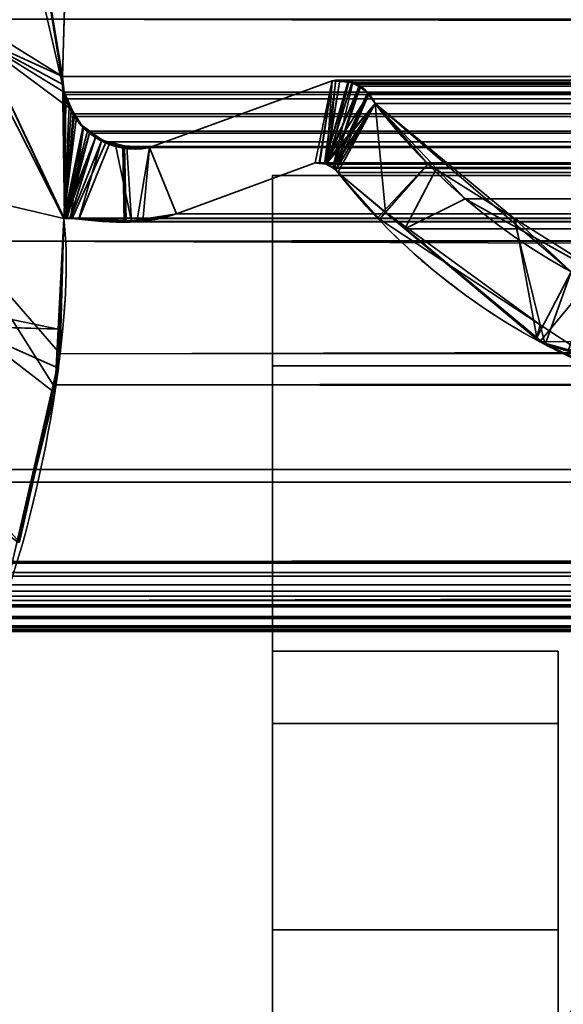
# Model space of a CAD drawing. Header units: millimetres. Extents: x -493 to 6693, y -115 to 145.
# Tile 383 of 656: x 1138.35 to 1144.06, y -8.71 to 1.64. Entities that reach past the tile are written whole.
import ezdxf

# ---------------------------------------------------------------- set-up
doc = ezdxf.new("R2010")
doc.units = ezdxf.units.MM
doc.layers.add('151', color=7, linetype='Continuous', true_color=0xffffff)

# ---------------------------------------------------------------- blocks, each defined once
blk = doc.blocks.new('UG_SURFACE_002')
at = {"layer": '151', "color": 252, "linetype": 'Continuous', "lineweight": 35}
for points in [[(2042.5, -15, 2200.25), (2042.5, 135, 2200.25), (957.5, 135, 2200.25), (957.5, -15, 2200.25)], [(1107.5, -15, 2050.25), (1107.5, 135, 2050.25), (1892.5, 135, 2050.25), (1892.5, -15, 2050.25)]]:
    blk.add_3dface(points, dxfattribs=at)
blk = doc.blocks.new('UG_SURFACE_096')
at = {"layer": '151', "color": 252, "linetype": 'Continuous', "lineweight": 35}
for points in [[(1141, -5.761, 1195.827), (1144, -5.761, 1195.827), (1144, -5, 1192), (1141, -5, 1192)], [(1144, -5, 1192), (1144, -5, 977), (1141, -5, 977), (1141, -5, 1090)], [(1141, -5, 1090), (1141, -5, 1192), (1144, -5, 1192)], [(1141, -5, 977), (1144, -5, 977), (1144, -5.761, 973.173), (1141, -5.761, 973.173)], [(1141, -14, 1035), (1141, -5, 977), (1141, -12.027, 1012.523)], [(1141, -5, 977), (1141, -14.966, 1007.432), (1141, -13.284, 1008.654)], [(1141, -14.966, 1007.432), (1141, -5, 977), (1141, -11.536, 981.5), (1141, -12.649, 982.736)], [(1141, -13.284, 1008.654), (1141, -12.245, 1010.455), (1141, -5, 977)], [(1141, -5, 977), (1141, -11.022, 979.918), (1141, -11.536, 981.5)], [(1141, -5, 977), (1141, -5.761, 973.173), (1141, -12.027, 976.823), (1141, -11.196, 978.264)], [(1141, -12.245, 1010.455), (1141, -12.027, 1012.523), (1141, -5, 977)], [(1141, -11.196, 978.264), (1141, -11.022, 979.918), (1141, -5, 977)], [(1141, -21.25, 1090), (1141, -5, 1090), (1141, -14, 1065), (1141, -21, 1065)], [(1141, -5.761, 1195.827), (1141, -5, 1192), (1141, -11.022, 1189.918), (1141, -11.536, 1191.5)], [(1141, -5, 1192), (1141, -11.196, 1188.264), (1141, -11.022, 1189.918)], [(1141, -12.027, 1186.823), (1141, -11.196, 1188.264), (1141, -5, 1192), (1141, -9, 1140.5)], [(1141, -5, 1090), (1141, -21.25, 1090), (1141, -20.1, 1115), (1141, -14.604, 1116.405)], [(1141, -5, 1192), (1141, -5, 1090), (1141, -9, 1116.5), (1141, -9, 1140.5)], [(1141, -14.604, 1116.405), (1141, -9, 1116.5), (1141, -5, 1090)], [(1141, -14, 1035), (1141, -14, 1065), (1141, -5, 1090), (1141, -5, 977)], [(1144, -5, 1192), (1144, -12.622, 1188.727), (1144, -13.142, 1187.827), (1144, -9.5, 1153)], [(1144, -7.929, 969.929), (1144, -5.761, 973.173), (1144, -5, 977)], [(1144, -9.5, 1153), (1144, -9.5, 1005), (1144, -5, 977), (1144, -5, 1192)], [(1144, -5, 977), (1144, -9.793, 1004.293), (1144, -10.117, 1004.076)], [(1144, -9.5, 1005), (1144, -9.576, 1004.617), (1144, -5, 977)], [(1144, -9.576, 1004.617), (1144, -9.793, 1004.293), (1144, -5, 977)], [(1144, -12.835, 1190.75), (1144, -12.514, 1189.761), (1144, -5, 1192), (1144, -5.761, 1195.827)], [(1144, -12.514, 1189.761), (1144, -12.622, 1188.727), (1144, -5, 1192)], [(1144, -5, 977), (1144, -10.117, 1004.076), (1144, -10.5, 1004), (1144, -7.929, 969.929)], [(1141, -7.929, 1199.071), (1144, -7.929, 1199.071), (1144, -5.761, 1195.827), (1141, -5.761, 1195.827)], [(1141, -5.761, 973.173), (1144, -5.761, 973.173), (1144, -7.929, 969.929), (1141, -7.929, 969.929)], [(1141, -13.373, 975.846), (1141, -12.027, 976.823), (1141, -5.761, 973.173), (1141, -7.929, 969.929)], [(1141, -11.536, 1191.5), (1141, -12.649, 1192.736), (1141, -7.929, 1199.071), (1141, -5.761, 1195.827)], [(1144, -5.761, 1195.827), (1144, -7.929, 1199.071), (1144, -13.531, 1191.523), (1144, -12.835, 1190.75)], [(1141, -11.173, 1201.239), (1144, -11.173, 1201.239), (1144, -7.929, 1199.071), (1141, -7.929, 1199.071)], [(1141, -7.929, 969.929), (1144, -7.929, 969.929), (1144, -11.173, 967.761), (1141, -11.173, 967.761)], [(1141, -7.929, 969.929), (1141, -11.173, 967.761), (1141, -13.373, 975.846)], [(1141, -12.649, 1192.736), (1141, -14.168, 1193.413), (1141, -11.173, 1201.239), (1141, -7.929, 1199.071)], [(1144, -7.929, 969.929), (1144, -12.514, 979.761), (1144, -12.622, 978.727)], [(1144, -11.173, 967.761), (1144, -7.929, 969.929), (1144, -13.142, 977.827), (1144, -13.983, 977.216)], [(1144, -12.835, 980.75), (1144, -12.514, 979.761), (1144, -7.929, 969.929), (1144, -10.5, 1004)], [(1144, -12.622, 978.727), (1144, -13.142, 977.827), (1144, -7.929, 969.929)], [(1144, -14.48, 1191.945), (1144, -13.531, 1191.523), (1144, -7.929, 1199.071), (1144, -11.173, 1201.239)]]:
    blk.add_3dface(points, dxfattribs=at)
blk = doc.blocks.new('UG_SURFACE_097')
at = {"layer": '151', "color": 252, "linetype": 'Continuous', "lineweight": 35}
for points in [[(1141, 0, 2), (1141, 0, 2017), (1859, 0, 2017), (1859, 0, 2)], [(1141, -26, 2017), (1859, -26, 2017), (1859, 0, 2017), (1141, 0, 2017)], [(1141, 0, 2), (1859, 0, 2), (1859, -2), (1141, -2)], [(1141, 0, 2017), (1141, -9, 1140.5), (1141, -14.604, 1140.595), (1141, -20.1, 1142)], [(1141, 0, 2), (1141, -14, 1035), (1141, -14, 1065), (1141, -9, 1116.5)], [(1141, -9, 1116.5), (1141, -9, 1140.5), (1141, 0, 2017), (1141, 0, 2)], [(1141, -20.1, 1142), (1141, -21.5, 1142), (1141, -26, 2017), (1141, 0, 2017)], [(1141, 0, 2), (1141, -2), (1141, -9), (1141, -9, 30.5)], [(1141, 0, 2), (1141, -21, 1035), (1141, -14, 1035)], [(1141, -9, 30.5), (1141, -21, 1035), (1141, 0, 2)], [(1141, -9), (1141, -2), (1859, -2), (1859, -9)]]:
    blk.add_3dface(points, dxfattribs=at)
blk = doc.blocks.new('UG_SURFACE_118')
at = {"layer": '151', "color": 252, "linetype": 'Continuous', "lineweight": 35}
for points in [[(1135.5, -21.92, 2021.75), (1864.5, -21.92, 2021.75), (1864.5, 12.92, 2021.75), (1135.5, 12.92, 2021.75)], [(1137, -21.92, 2020.25), (1137, 12.92, 2020.25), (1863, 12.92, 2020.25), (1863, -21.92, 2020.25)]]:
    blk.add_3dface(points, dxfattribs=at)
blk = doc.blocks.new('UG_SURFACE_121')
at = {"layer": '151', "color": 7, "linetype": 'Continuous', "lineweight": 35}
for points in [[(1138.812, 0.878, 2018.438), (1137.911, 6.354, 2019.339), (1137.868, 5.018, 2019.382), (1137.872, 4.961, 2019.378)], [(1137.911, 6.354, 2019.339), (1138.799, 0.959, 2018.451), (1138.795, 1.041, 2018.455)], [(1137.911, 6.354, 2019.339), (1138.812, 0.878, 2018.438), (1138.799, 0.959, 2018.451)], [(1138.795, 1.041, 2018.455), (1138.878, 3.971, 2018.372), (1137.911, 6.354, 2019.339)], [(1137.872, 4.961, 2019.378), (1137.825, 1.646, 2019.425), (1137.826, 1.485, 2019.424), (1138.812, 0.878, 2018.438)], [(1138.878, 3.971, -7.75), (1138.795, 1.041, -7.75), (1137.826, 1.485, -7.75), (1137.825, 1.646, -7.75)], [(1138.795, 1.041, -7.75), (1138.878, 3.971, -7.75), (1138.878, 3.971, 2018.372), (1138.795, 1.041, 2018.455)], [(1137.826, 1.485, -7.75), (1138.812, 0.878, -7.75), (1138.896, 0.688, -7.75)], [(1137.826, 1.485, -7.75), (1138.795, 1.041, -7.75), (1138.799, 0.959, -7.75)], [(1138.799, 0.959, -7.75), (1138.812, 0.878, -7.75), (1137.826, 1.485, -7.75)], [(1138.896, 0.688, -7.75), (1138.939, 0.592, -7.75), (1138.807, -0.45, -7.75), (1137.826, 1.485, -7.75)], [(1137.835, -1.426, -7.75), (1137.826, 1.485, -7.75), (1138.807, -0.45, -7.75), (1138.748, -1.613, -7.75)], [(1137.826, 1.485, 2019.424), (1138.807, -0.45, 2018.443), (1138.864, 0.719, 2018.386), (1138.812, 0.878, 2018.438)], [(1138.807, -0.45, 2018.443), (1137.826, 1.485, 2019.424), (1137.836, -0.224, 2019.414)], [(1138.799, 0.959, -7.75), (1138.795, 1.041, -7.75), (1138.795, 1.041, 2018.455), (1138.799, 0.959, 2018.451)], [(1138.799, 0.959, 2018.451), (1138.812, 0.878, 2018.438), (1138.812, 0.878, -7.75), (1138.799, 0.959, -7.75)], [(1139.71, 0.295, -7.75), (1141.627, 0.997, -7.75), (1141.448, 0.133, -7.75), (1139.992, -0.401, -7.75)], [(1139.992, -0.401, 2017.258), (1141.448, 0.133, 2015.801), (1141.627, 0.997, 2015.623), (1139.71, 0.295, 2017.54)], [(1141.627, 0.997, -7.75), (1139.71, 0.295, -7.75), (1139.71, 0.295, 2017.54), (1141.627, 0.997, 2015.623)], [(1141.49, 0.131, -7.75), (1141.448, 0.133, -7.75), (1141.627, 0.997, -7.75)], [(1141.627, 0.997, 2015.623), (1141.448, 0.133, 2015.801), (1141.49, 0.128, 2015.76)], [(1141.547, 0.129, -7.75), (1141.49, 0.131, -7.75), (1141.627, 0.997, -7.75), (1141.665, 0.996, -7.75)], [(1141.627, 0.997, 2015.623), (1141.49, 0.128, 2015.76), (1141.568, 0.119, 2015.682)], [(1141.665, 0.996, -7.75), (1141.795, 0.994, -7.75), (1141.547, 0.129, -7.75)], [(1141.547, 0.129, -7.75), (1141.795, 0.994, -7.75), (1141.803, 0.99, -7.75)], [(1141.547, 0.129, -7.75), (1141.803, 0.99, -7.75), (1141.924, 0.935, -7.75)], [(1141.547, 0.129, -7.75), (1141.924, 0.935, -7.75), (1141.945, 0.925, -7.75), (1142.008, 0.854, -7.75)], [(1141.568, 0.119, 2015.682), (1141.583, 0.117, 2015.667), (1141.664, 0.994, 2015.586), (1141.627, 0.997, 2015.623)], [(1141.583, 0.117, 2015.667), (1141.803, 0.982, 2015.447), (1141.664, 0.994, 2015.586)], [(1141.845, 0.979, 2015.405), (1141.803, 0.982, 2015.447), (1141.583, 0.117, 2015.667), (1141.634, 0.081, 2015.616)], [(1141.627, 0.997, -7.75), (1141.627, 0.997, 2015.623), (1141.664, 0.994, 2015.586)], [(1141.664, 0.994, 2015.586), (1141.665, 0.996, -7.75), (1141.627, 0.997, -7.75)], [(1141.634, 0.081, 2015.616), (1141.922, 0.927, 2015.328), (1141.845, 0.979, 2015.405)], [(1141.665, 0.996, -7.75), (1141.664, 0.994, 2015.586), (1141.803, 0.982, 2015.447)], [(1141.803, 0.982, 2015.447), (1141.795, 0.994, -7.75), (1141.665, 0.996, -7.75)], [(1141.803, 0.982, 2015.447), (1141.803, 0.99, -7.75), (1141.795, 0.994, -7.75)], [(1141.803, 0.99, -7.75), (1141.803, 0.982, 2015.447), (1141.845, 0.979, 2015.405)], [(1141.845, 0.979, 2015.405), (1141.924, 0.935, -7.75), (1141.803, 0.99, -7.75)], [(1141.845, 0.979, 2015.405), (1141.922, 0.927, 2015.328), (1141.924, 0.935, -7.75)], [(1141.945, 0.925, -7.75), (1141.924, 0.935, -7.75), (1141.922, 0.927, 2015.328)], [(1138.812, 0.878, -7.75), (1138.864, 0.719, 2018.386), (1138.886, 0.687, 2018.363)], [(1138.812, 0.878, -7.75), (1138.812, 0.878, 2018.438), (1138.864, 0.719, 2018.386)], [(1138.886, 0.687, 2018.363), (1138.896, 0.688, -7.75), (1138.812, 0.878, -7.75)], [(1142.008, 0.854, -7.75), (1142.058, 0.799, -7.75), (1142.079, 0.757, -7.75), (1141.547, 0.129, -7.75)], [(1142.002, 0.874, 2015.248), (1141.922, 0.927, 2015.328), (1141.634, 0.081, 2015.616)], [(1141.634, 0.081, 2015.616), (1141.667, 0.056, 2015.583), (1142.013, 0.858, 2015.237), (1142.002, 0.874, 2015.248)], [(1142.079, 0.757, 2015.171), (1142.013, 0.858, 2015.237), (1141.667, 0.056, 2015.583)], [(1141.945, 0.925, -7.75), (1141.922, 0.927, 2015.328), (1142.002, 0.874, 2015.248)], [(1142.002, 0.874, 2015.248), (1142.008, 0.854, -7.75), (1141.945, 0.925, -7.75)], [(1142.002, 0.874, 2015.248), (1142.013, 0.858, 2015.237), (1142.008, 0.854, -7.75)], [(1142.008, 0.854, -7.75), (1142.013, 0.858, 2015.237), (1142.079, 0.757, 2015.171)], [(1142.079, 0.757, 2015.171), (1142.058, 0.799, -7.75), (1142.008, 0.854, -7.75)], [(1141.566, 0.12, -7.75), (1141.547, 0.129, -7.75), (1142.079, 0.757, -7.75)], [(1142.079, 0.757, -7.75), (1141.634, 0.088, -7.75), (1141.566, 0.12, -7.75)], [(1141.636, 0.086, -7.75), (1141.634, 0.088, -7.75), (1142.079, 0.757, -7.75)], [(1142.188, -0.384, -7.75), (1141.686, 0.033, -7.75), (1141.636, 0.086, -7.75), (1142.079, 0.757, -7.75)], [(1142.079, 0.757, 2015.171), (1141.667, 0.056, 2015.583), (1141.686, 0.033, 2015.564)], [(1142.632, 0.122, 2014.618), (1142.079, 0.757, 2015.171), (1141.686, 0.033, 2015.564), (1142.102, -0.445, 2015.148)], [(1142.079, 0.757, 2015.171), (1142.079, 0.757, -7.75), (1142.058, 0.799, -7.75)], [(1142.079, 0.757, -7.75), (1143.561, -0.516, -7.75), (1143.776, -1.703, -7.75), (1142.188, -0.384, -7.75)], [(1142.079, 0.757, -7.75), (1142.632, 0.122, 2014.618), (1143.536, -0.446, 2013.714)], [(1142.079, 0.757, -7.75), (1142.079, 0.757, 2015.171), (1142.632, 0.122, 2014.618)], [(1143.536, -0.446, 2013.714), (1143.561, -0.516, -7.75), (1142.079, 0.757, -7.75)], [(1138.886, 0.687, 2018.363), (1138.864, 0.719, 2018.386), (1138.807, -0.45, 2018.443)], [(1138.807, -0.45, 2018.443), (1139.009, 0.51, 2018.241), (1138.886, 0.687, 2018.363)], [(1138.896, 0.688, -7.75), (1138.886, 0.687, 2018.363), (1139.009, 0.51, 2018.241)], [(1139.009, 0.51, 2018.241), (1138.939, 0.592, -7.75), (1138.896, 0.688, -7.75)], [(1138.807, -0.45, -7.75), (1138.939, 0.592, -7.75), (1139.017, 0.518, -7.75)], [(1139.017, 0.518, -7.75), (1139.14, 0.401, -7.75), (1138.807, -0.45, -7.75)], [(1139.009, 0.51, 2018.241), (1139.017, 0.518, -7.75), (1138.939, 0.592, -7.75)], [(1139.017, 0.518, -7.75), (1139.009, 0.51, 2018.241), (1139.014, 0.503, 2018.236)], [(1139.017, 0.518, -7.75), (1139.014, 0.503, 2018.236), (1139.209, 0.376, 2018.041)], [(1139.209, 0.376, 2018.041), (1139.14, 0.401, -7.75), (1139.017, 0.518, -7.75)], [(1138.807, -0.45, 2018.443), (1139.014, 0.503, 2018.236), (1139.009, 0.51, 2018.241)], [(1139.014, 0.503, 2018.236), (1138.807, -0.45, 2018.443), (1138.816, -0.447, 2018.434)], [(1138.816, -0.447, 2018.434), (1138.819, -0.446, 2018.431), (1139.014, 0.503, 2018.236)], [(1139.014, 0.503, 2018.236), (1138.819, -0.446, 2018.431), (1138.834, -0.447, 2018.416)], [(1138.834, -0.447, 2018.416), (1138.878, -0.45, 2018.372), (1139.014, 0.503, 2018.236)], [(1139.209, 0.376, 2018.041), (1139.014, 0.503, 2018.236), (1138.878, -0.45, 2018.372), (1138.968, -0.456, 2018.282)], [(1138.816, -0.447, -7.75), (1138.807, -0.45, -7.75), (1139.14, 0.401, -7.75)], [(1138.834, -0.446, -7.75), (1138.816, -0.447, -7.75), (1139.14, 0.401, -7.75)], [(1138.816, -0.447, -7.75), (1138.816, -0.447, -7.75), (1139.14, 0.401, -7.75)], [(1139.14, 0.401, -7.75), (1138.87, -0.446, -7.75), (1138.834, -0.446, -7.75)], [(1138.878, -0.446, -7.75), (1138.87, -0.446, -7.75), (1139.14, 0.401, -7.75), (1139.209, 0.374, -7.75)], [(1139.209, 0.374, -7.75), (1139.429, 0.288, -7.75), (1139.443, -0.489, -7.75), (1138.878, -0.446, -7.75)], [(1138.968, -0.456, 2018.282), (1139.285, 0.327, 2017.965), (1139.209, 0.376, 2018.041)], [(1139.446, 0.315, 2017.804), (1139.285, 0.327, 2017.965), (1138.968, -0.456, 2018.282), (1139.462, -0.473, 2017.788)], [(1139.209, 0.376, 2018.041), (1139.209, 0.374, -7.75), (1139.14, 0.401, -7.75)], [(1139.209, 0.374, -7.75), (1139.209, 0.376, 2018.041), (1139.285, 0.327, 2017.965)], [(1139.209, 0.374, -7.75), (1139.285, 0.327, 2017.965), (1139.446, 0.315, 2017.804)], [(1139.446, 0.315, 2017.804), (1139.429, 0.288, -7.75), (1139.209, 0.374, -7.75)], [(1139.446, 0.315, 2017.804), (1139.445, 0.289, -7.75), (1139.429, 0.288, -7.75)], [(1139.445, 0.289, -7.75), (1139.446, 0.315, 2017.804), (1139.71, 0.295, 2017.54)], [(1139.462, -0.473, 2017.788), (1139.638, -0.479, 2017.612), (1139.71, 0.295, 2017.54), (1139.446, 0.315, 2017.804)], [(1139.461, -0.487, -7.75), (1139.429, 0.288, -7.75), (1139.445, 0.289, -7.75)], [(1139.461, -0.487, -7.75), (1139.443, -0.489, -7.75), (1139.429, 0.288, -7.75)], [(1139.445, 0.289, -7.75), (1139.71, 0.295, -7.75), (1139.992, -0.401, -7.75), (1139.461, -0.487, -7.75)], [(1139.71, 0.295, 2017.54), (1139.71, 0.295, -7.75), (1139.445, 0.289, -7.75)], [(1139.71, 0.295, 2017.54), (1139.638, -0.479, 2017.612), (1139.992, -0.401, 2017.258)], [(1141.448, 0.133, 2015.801), (1139.992, -0.401, 2017.258), (1139.992, -0.401, -7.75), (1141.448, 0.133, -7.75)], [(1141.448, 0.133, -7.75), (1141.49, 0.131, -7.75), (1141.49, 0.128, 2015.76)], [(1141.49, 0.128, 2015.76), (1141.448, 0.133, 2015.801), (1141.448, 0.133, -7.75)], [(1141.49, 0.131, -7.75), (1141.547, 0.129, -7.75), (1141.568, 0.119, 2015.682)], [(1141.568, 0.119, 2015.682), (1141.49, 0.128, 2015.76), (1141.49, 0.131, -7.75)], [(1141.547, 0.129, -7.75), (1141.566, 0.12, -7.75), (1141.568, 0.119, 2015.682)], [(1141.566, 0.12, -7.75), (1141.634, 0.088, -7.75), (1141.634, 0.081, 2015.616)], [(1141.634, 0.081, 2015.616), (1141.583, 0.117, 2015.667), (1141.566, 0.12, -7.75)], [(1141.583, 0.117, 2015.667), (1141.568, 0.119, 2015.682), (1141.566, 0.12, -7.75)], [(1142.102, -0.445, 2015.148), (1142.123, -0.459, 2015.127), (1142.632, 0.122, 2014.618)], [(1143.536, -0.446, 2013.714), (1142.632, 0.122, 2014.618), (1142.123, -0.459, 2015.127), (1143.811, -1.568, 2013.439)], [(1141.634, 0.088, -7.75), (1141.636, 0.086, -7.75), (1141.634, 0.081, 2015.616)], [(1141.667, 0.056, 2015.583), (1141.634, 0.081, 2015.616), (1141.636, 0.086, -7.75)], [(1141.636, 0.086, -7.75), (1141.686, 0.033, -7.75), (1141.686, 0.033, 2015.564)], [(1141.686, 0.033, 2015.564), (1141.667, 0.056, 2015.583), (1141.636, 0.086, -7.75)], [(1141.686, 0.033, -7.75), (1142.188, -0.384, -7.75), (1142.123, -0.459, 2015.127)], [(1142.123, -0.459, 2015.127), (1142.102, -0.445, 2015.148), (1141.686, 0.033, -7.75)], [(1142.102, -0.445, 2015.148), (1141.686, 0.033, 2015.564), (1141.686, 0.033, -7.75)], [(1138.766, -1.613, 2018.485), (1138.807, -0.45, 2018.443), (1137.836, -0.224, 2019.414), (1137.749, -1.578, 2019.501)], [(1139.461, -0.487, -7.75), (1139.992, -0.401, -7.75), (1139.992, -0.401, 2017.258)], [(1139.992, -0.401, 2017.258), (1139.638, -0.479, 2017.612), (1139.461, -0.487, -7.75)], [(1143.811, -1.568, 2013.439), (1142.123, -0.459, 2015.127), (1142.188, -0.384, -7.75)], [(1142.188, -0.384, -7.75), (1143.776, -1.703, -7.75), (1143.811, -1.568, 2013.439)], [(1138.748, -1.613, -7.75), (1138.807, -0.45, -7.75), (1138.807, -0.45, 2018.443)], [(1138.807, -0.45, 2018.443), (1138.766, -1.613, 2018.485), (1138.748, -1.613, -7.75)], [(1138.807, -0.45, -7.75), (1138.816, -0.447, -7.75), (1138.816, -0.447, 2018.434)], [(1138.816, -0.447, 2018.434), (1138.807, -0.45, 2018.443), (1138.807, -0.45, -7.75)], [(1138.816, -0.447, -7.75), (1138.834, -0.446, -7.75), (1138.834, -0.447, 2018.416)], [(1138.834, -0.447, 2018.416), (1138.819, -0.446, 2018.431), (1138.816, -0.447, -7.75)], [(1138.819, -0.446, 2018.431), (1138.816, -0.447, 2018.434), (1138.816, -0.447, -7.75)], [(1138.816, -0.447, -7.75), (1138.816, -0.447, -7.75), (1138.816, -0.447, 2018.434)], [(1138.834, -0.446, -7.75), (1138.87, -0.446, -7.75), (1138.878, -0.45, 2018.372)], [(1138.878, -0.45, 2018.372), (1138.834, -0.447, 2018.416), (1138.834, -0.446, -7.75)], [(1138.87, -0.446, -7.75), (1138.878, -0.446, -7.75), (1138.878, -0.45, 2018.372)], [(1138.878, -0.446, -7.75), (1139.443, -0.489, -7.75), (1139.462, -0.473, 2017.788)], [(1139.462, -0.473, 2017.788), (1138.968, -0.456, 2018.282), (1138.878, -0.446, -7.75)], [(1138.968, -0.456, 2018.282), (1138.878, -0.45, 2018.372), (1138.878, -0.446, -7.75)], [(1139.443, -0.489, -7.75), (1139.461, -0.487, -7.75), (1139.462, -0.473, 2017.788)], [(1139.638, -0.479, 2017.612), (1139.462, -0.473, 2017.788), (1139.461, -0.487, -7.75)], [(1143.811, -1.568, 2013.439), (1144.687, -2.143, 2012.563), (1145.154, -1.463, 2012.096), (1143.536, -0.446, 2013.714)], [(1144.139, -1.013, -7.75), (1143.536, -0.446, 2013.714), (1145.154, -1.463, 2012.096)], [(1144.139, -1.013, -7.75), (1143.561, -0.516, -7.75), (1143.536, -0.446, 2013.714)], [(1143.561, -0.516, -7.75), (1144.139, -1.013, -7.75), (1143.776, -1.703, -7.75)], [(1143.864, -1.776, -7.75), (1143.776, -1.703, -7.75), (1144.139, -1.013, -7.75)], [(1144.139, -1.013, -7.75), (1145.497, -1.431, -7.75), (1145.984, -2.39, -7.75), (1143.864, -1.776, -7.75)], [(1137.81, -1.585, -7.75), (1137.835, -1.426, -7.75), (1138.748, -1.613, -7.75)], [(1138.714, -2.283, -7.75), (1138.327, -3.855, -7.75), (1137.548, -3.27, -7.75), (1137.81, -1.585, -7.75)], [(1137.749, -1.578, 2019.501), (1137.652, -3.085, 2019.598), (1138.342, -3.853, 2018.908), (1138.751, -2.025, 2018.499)], [(1138.751, -2.025, 2018.499), (1138.766, -1.613, 2018.485), (1137.749, -1.578, 2019.501)], [(1137.81, -1.585, -7.75), (1138.748, -1.613, -7.75), (1138.714, -2.283, -7.75)], [(1138.714, -2.283, -7.75), (1138.748, -1.613, -7.75), (1138.766, -1.613, 2018.485)], [(1138.766, -1.613, 2018.485), (1138.751, -2.025, 2018.499), (1138.714, -2.283, -7.75)], [(1143.811, -1.568, 2013.439), (1143.776, -1.703, -7.75), (1143.864, -1.776, -7.75)], [(1144.687, -2.143, 2012.563), (1143.811, -1.568, 2013.439), (1143.864, -1.776, -7.75)], [(1143.864, -1.776, -7.75), (1145.984, -2.39, -7.75), (1145.968, -2.255, 2011.282)], [(1145.968, -2.255, 2011.282), (1144.687, -2.143, 2012.563), (1143.864, -1.776, -7.75)], [(1138.751, -2.025, 2018.499), (1138.327, -3.855, -7.75), (1138.714, -2.283, -7.75)], [(1138.751, -2.025, 2018.499), (1138.342, -3.853, 2018.908), (1138.327, -3.855, -7.75)]]:
    blk.add_3dface(points, dxfattribs=at)
blk = doc.blocks.new('UG_SURFACE_122')
at = {"layer": '151', "color": 7, "linetype": 'Continuous', "lineweight": 35}
for points in [[(1138.878, 3.971, 2018.372), (1138.795, 1.041, 2018.455), (1137.825, 1.646, 2019.425), (1137.872, 4.961, 2019.378)], [(1138.795, 1.041, 2018.455), (1138.878, 3.971, 2018.372), (1861.122, 3.971, 2018.372), (1861.205, 1.041, 2018.455)], [(1137.739, -0.689, 2019.511), (1137.825, 1.646, 2019.425), (1138.807, -0.45, 2018.443), (1138.77, -1.872, 2018.48)], [(1862.17, 0.073, 2019.419), (1137.825, 1.646, 2019.425), (1137.739, -0.689, 2019.511)], [(1137.825, 1.646, 2019.425), (1138.795, 1.041, 2018.455), (1138.815, -0.447, 2018.435), (1138.812, -0.448, 2018.438)], [(1138.812, -0.448, 2018.438), (1138.807, -0.45, 2018.443), (1137.825, 1.646, 2019.425)], [(1862.17, 0.073, 2019.419), (1862.175, 1.646, 2019.425), (1137.825, 1.646, 2019.425)], [(1138.815, -0.447, 2018.435), (1138.795, 1.041, 2018.455), (1138.812, 0.878, 2018.438)], [(1138.795, 1.041, 2018.455), (1861.205, 1.041, 2018.455), (1861.188, 0.878, 2018.438), (1138.812, 0.878, 2018.438)], [(1139.71, 0.295, 2017.54), (1141.627, 0.997, 2015.623), (1141.448, 0.133, 2015.801), (1139.992, -0.401, 2017.258)], [(1141.627, 0.997, 2015.623), (1139.71, 0.295, 2017.54), (1860.29, 0.295, 2017.54), (1858.373, 0.997, 2015.623)], [(1141.497, 0.13, 2015.753), (1141.448, 0.133, 2015.801), (1141.627, 0.997, 2015.623)], [(1141.627, 0.997, 2015.623), (1141.707, 1.004, 2015.543), (1141.561, 0.126, 2015.689), (1141.497, 0.13, 2015.753)], [(1141.569, 0.121, 2015.681), (1141.561, 0.126, 2015.689), (1141.707, 1.004, 2015.543), (1141.709, 1.004, 2015.541)], [(1141.709, 1.004, 2015.541), (1141.833, 0.974, 2015.417), (1141.569, 0.121, 2015.681)], [(1141.833, 0.974, 2015.417), (1141.885, 0.962, 2015.365), (1141.912, 0.941, 2015.338), (1141.569, 0.121, 2015.681)], [(1141.633, 0.085, 2015.617), (1141.569, 0.121, 2015.681), (1141.912, 0.941, 2015.338)], [(1141.707, 1.004, 2015.543), (1141.627, 0.997, 2015.623), (1858.373, 0.997, 2015.623)], [(1141.912, 0.941, 2015.338), (1142.007, 0.87, 2015.244), (1141.643, 0.08, 2015.607), (1141.633, 0.085, 2015.617)], [(1141.707, 1.004, 2015.543), (1858.373, 0.997, 2015.623), (1858.293, 1.004, 2015.543)], [(1858.293, 1.004, 2015.543), (1858.291, 1.004, 2015.541), (1141.709, 1.004, 2015.541), (1141.707, 1.004, 2015.543)], [(1141.709, 1.004, 2015.541), (1858.291, 1.004, 2015.541), (1858.167, 0.974, 2015.417), (1141.833, 0.974, 2015.417)], [(1141.885, 0.962, 2015.365), (1141.833, 0.974, 2015.417), (1858.167, 0.974, 2015.417)], [(1141.885, 0.962, 2015.365), (1858.167, 0.974, 2015.417), (1858.115, 0.962, 2015.365)], [(1858.115, 0.962, 2015.365), (1141.912, 0.941, 2015.338), (1141.885, 0.962, 2015.365)], [(1858.115, 0.962, 2015.365), (1858.088, 0.941, 2015.338), (1141.912, 0.941, 2015.338)], [(1142.007, 0.87, 2015.244), (1141.912, 0.941, 2015.338), (1858.088, 0.941, 2015.338)], [(1142.007, 0.87, 2015.244), (1858.088, 0.941, 2015.338), (1857.993, 0.87, 2015.244)], [(1138.815, -0.447, 2018.435), (1138.812, 0.878, 2018.438), (1138.819, 0.853, 2018.431)], [(1138.812, 0.878, 2018.438), (1861.188, 0.878, 2018.438), (1861.179, 0.854, 2018.429)], [(1861.179, 0.854, 2018.429), (1138.819, 0.853, 2018.431), (1138.812, 0.878, 2018.438)], [(1138.819, 0.853, 2018.431), (1138.831, 0.806, 2018.419), (1138.815, -0.447, 2018.435)], [(1138.831, 0.806, 2018.419), (1138.819, 0.853, 2018.431), (1861.179, 0.854, 2018.429)], [(1138.831, 0.806, 2018.419), (1861.179, 0.854, 2018.429), (1861.111, 0.671, 2018.361)], [(1141.643, 0.08, 2015.607), (1142.007, 0.87, 2015.244), (1142.009, 0.866, 2015.241)], [(1142.009, 0.866, 2015.241), (1142.079, 0.757, 2015.171), (1141.643, 0.08, 2015.607)], [(1857.993, 0.87, 2015.244), (1142.009, 0.866, 2015.241), (1142.007, 0.87, 2015.244)], [(1857.993, 0.87, 2015.244), (1857.991, 0.866, 2015.241), (1142.009, 0.866, 2015.241)], [(1142.009, 0.866, 2015.241), (1857.991, 0.866, 2015.241), (1857.921, 0.757, 2015.171), (1142.079, 0.757, 2015.171)], [(1138.815, -0.447, 2018.435), (1138.831, 0.806, 2018.419), (1138.905, 0.65, 2018.345)], [(1138.831, 0.806, 2018.419), (1861.111, 0.671, 2018.361), (1861.096, 0.65, 2018.346)], [(1861.096, 0.65, 2018.346), (1138.905, 0.65, 2018.345), (1138.831, 0.806, 2018.419)], [(1141.686, 0.033, 2015.564), (1141.643, 0.08, 2015.607), (1142.079, 0.757, 2015.171)], [(1142.079, 0.757, 2015.171), (1142.725, 0.074, 2014.525), (1142.392, -0.559, 2014.858), (1141.686, 0.033, 2015.564)], [(1142.079, 0.757, 2015.171), (1857.921, 0.757, 2015.171), (1857.275, 0.074, 2014.525), (1142.725, 0.074, 2014.525)], [(1138.905, 0.65, 2018.345), (1138.919, 0.621, 2018.332), (1138.815, -0.447, 2018.435)], [(1138.815, -0.447, 2018.435), (1138.919, 0.621, 2018.332), (1139.057, 0.469, 2018.193)], [(1138.905, 0.65, 2018.345), (1861.096, 0.65, 2018.346), (1860.993, 0.51, 2018.243)], [(1138.919, 0.621, 2018.332), (1138.905, 0.65, 2018.345), (1860.993, 0.51, 2018.243)], [(1138.919, 0.621, 2018.332), (1860.993, 0.51, 2018.243), (1860.942, 0.475, 2018.192)], [(1860.942, 0.475, 2018.192), (1139.057, 0.469, 2018.193), (1138.919, 0.621, 2018.332)], [(1139.057, 0.469, 2018.193), (1139.079, 0.445, 2018.171), (1138.815, -0.447, 2018.435)], [(1138.822, -0.447, 2018.428), (1138.815, -0.447, 2018.435), (1139.079, 0.445, 2018.171)], [(1138.843, -0.448, 2018.407), (1138.822, -0.447, 2018.428), (1139.079, 0.445, 2018.171)], [(1139.079, 0.445, 2018.171), (1139.254, 0.355, 2017.996), (1138.897, -0.451, 2018.353), (1138.843, -0.448, 2018.407)], [(1139.079, 0.445, 2018.171), (1139.057, 0.469, 2018.193), (1860.942, 0.475, 2018.192)], [(1139.079, 0.445, 2018.171), (1860.942, 0.475, 2018.192), (1860.757, 0.345, 2018.007)], [(1139.079, 0.445, 2018.171), (1860.757, 0.345, 2018.007), (1860.749, 0.343, 2017.998)], [(1860.749, 0.343, 2017.998), (1139.254, 0.355, 2017.996), (1139.079, 0.445, 2018.171)], [(1139.254, 0.355, 2017.996), (1139.354, 0.305, 2017.896), (1139.519, -0.481, 2017.731), (1138.897, -0.451, 2018.353)], [(1139.354, 0.305, 2017.896), (1139.254, 0.355, 2017.996), (1860.749, 0.343, 2017.998)], [(1139.47, 0.302, 2017.78), (1139.354, 0.305, 2017.896), (1860.749, 0.343, 2017.998)], [(1860.749, 0.343, 2017.998), (1860.529, 0.3, 2017.779), (1139.47, 0.302, 2017.78)], [(1139.519, -0.481, 2017.731), (1139.354, 0.305, 2017.896), (1139.47, 0.302, 2017.78)], [(1139.47, 0.302, 2017.78), (1139.71, 0.295, 2017.54), (1139.577, -0.484, 2017.673), (1139.519, -0.481, 2017.731)], [(1139.47, 0.302, 2017.78), (1860.529, 0.3, 2017.779), (1860.42, 0.279, 2017.67)], [(1139.71, 0.295, 2017.54), (1139.47, 0.302, 2017.78), (1860.42, 0.279, 2017.67)], [(1139.992, -0.401, 2017.258), (1139.577, -0.484, 2017.673), (1139.71, 0.295, 2017.54)], [(1860.42, 0.279, 2017.67), (1860.29, 0.295, 2017.54), (1139.71, 0.295, 2017.54)], [(1858.552, 0.133, 2015.801), (1860.008, -0.401, 2017.258), (1139.992, -0.401, 2017.258), (1141.448, 0.133, 2015.801)], [(1858.552, 0.133, 2015.801), (1141.448, 0.133, 2015.801), (1141.497, 0.13, 2015.753)], [(1858.501, 0.136, 2015.751), (1141.497, 0.13, 2015.753), (1141.561, 0.126, 2015.689)], [(1858.501, 0.136, 2015.751), (1858.503, 0.136, 2015.753), (1141.497, 0.13, 2015.753)], [(1141.497, 0.13, 2015.753), (1858.503, 0.136, 2015.753), (1858.552, 0.133, 2015.801)], [(1141.561, 0.126, 2015.689), (1858.431, 0.114, 2015.682), (1858.501, 0.136, 2015.751)], [(1141.561, 0.126, 2015.689), (1141.569, 0.121, 2015.681), (1858.431, 0.114, 2015.682)], [(1858.383, 0.099, 2015.633), (1141.569, 0.121, 2015.681), (1141.633, 0.085, 2015.617)], [(1858.383, 0.099, 2015.633), (1858.431, 0.114, 2015.682), (1141.569, 0.121, 2015.681)], [(1137.739, -0.689, 2019.511), (1862.214, -0.69, 2019.464), (1862.17, 0.073, 2019.419)], [(1141.633, 0.085, 2015.617), (1858.367, 0.084, 2015.617), (1858.383, 0.099, 2015.633)], [(1858.367, 0.084, 2015.617), (1141.633, 0.085, 2015.617), (1141.643, 0.08, 2015.607)], [(1141.643, 0.08, 2015.607), (1858.314, 0.033, 2015.564), (1858.367, 0.084, 2015.617)], [(1141.643, 0.08, 2015.607), (1141.686, 0.033, 2015.564), (1858.314, 0.033, 2015.564)], [(1858.314, 0.033, 2015.564), (1141.686, 0.033, 2015.564), (1142.392, -0.559, 2014.858)], [(1142.725, 0.074, 2014.525), (1143.025, -0.243, 2014.225), (1142.392, -0.559, 2014.858)], [(1142.392, -0.559, 2014.858), (1857.642, -0.658, 2014.892), (1858.314, 0.033, 2015.564)], [(1142.725, 0.074, 2014.525), (1857.275, 0.074, 2014.525), (1856.975, -0.243, 2014.225)], [(1143.025, -0.243, 2014.225), (1142.725, 0.074, 2014.525), (1856.975, -0.243, 2014.225)], [(1143.808, -1.746, 2013.442), (1142.392, -0.559, 2014.858), (1143.025, -0.243, 2014.225), (1144.411, -1.017, 2012.839)], [(1856.975, -0.243, 2014.225), (1855.589, -1.017, 2012.839), (1144.411, -1.017, 2012.839), (1143.025, -0.243, 2014.225)], [(1139.577, -0.484, 2017.673), (1860.008, -0.401, 2017.258), (1860.399, -0.482, 2017.649)], [(1139.577, -0.484, 2017.673), (1139.992, -0.401, 2017.258), (1860.008, -0.401, 2017.258)], [(1138.77, -1.872, 2018.48), (1861.193, -0.45, 2018.443), (1861.187, -1.424, 2018.437)], [(1138.77, -1.872, 2018.48), (1138.807, -0.45, 2018.443), (1861.193, -0.45, 2018.443)], [(1138.812, -0.448, 2018.438), (1861.188, -0.448, 2018.438), (1861.193, -0.45, 2018.443), (1138.807, -0.45, 2018.443)], [(1861.185, -0.447, 2018.435), (1138.812, -0.448, 2018.438), (1138.815, -0.447, 2018.435)], [(1861.185, -0.447, 2018.435), (1861.188, -0.448, 2018.438), (1138.812, -0.448, 2018.438)], [(1138.815, -0.447, 2018.435), (1138.822, -0.447, 2018.428), (1861.179, -0.447, 2018.429)], [(1861.179, -0.447, 2018.429), (1861.185, -0.447, 2018.435), (1138.815, -0.447, 2018.435)], [(1138.822, -0.447, 2018.428), (1138.843, -0.448, 2018.407), (1861.157, -0.448, 2018.407)], [(1861.157, -0.448, 2018.407), (1861.179, -0.447, 2018.429), (1138.822, -0.447, 2018.428)], [(1138.843, -0.448, 2018.407), (1138.897, -0.451, 2018.353), (1861.103, -0.451, 2018.353)], [(1861.103, -0.451, 2018.353), (1861.157, -0.448, 2018.407), (1138.843, -0.448, 2018.407)], [(1138.897, -0.451, 2018.353), (1139.519, -0.481, 2017.731), (1860.481, -0.478, 2017.731)], [(1860.481, -0.478, 2017.731), (1861.103, -0.451, 2018.353), (1138.897, -0.451, 2018.353)], [(1860.399, -0.482, 2017.649), (1860.481, -0.478, 2017.731), (1139.519, -0.481, 2017.731)], [(1860.399, -0.482, 2017.649), (1139.519, -0.481, 2017.731), (1139.577, -0.484, 2017.673)], [(1857.343, -0.966, 2014.593), (1142.392, -0.559, 2014.858), (1143.808, -1.746, 2013.442)], [(1857.343, -0.966, 2014.593), (1857.642, -0.658, 2014.892), (1142.392, -0.559, 2014.858)], [(1138.695, -2.2, 2018.555), (1138.175, -4.466, 2019.075), (1137.651, -3.088, 2019.599), (1137.739, -0.689, 2019.511)], [(1862.357, -3.122, 2019.607), (1137.739, -0.689, 2019.511), (1137.651, -3.088, 2019.599)], [(1138.77, -1.872, 2018.48), (1138.695, -2.2, 2018.555), (1137.739, -0.689, 2019.511)], [(1862.357, -3.122, 2019.607), (1862.214, -0.69, 2019.464), (1137.739, -0.689, 2019.511)], [(1857.343, -0.966, 2014.593), (1143.808, -1.746, 2013.442), (1144.111, -1.83, 2013.139)], [(1144.411, -1.017, 2012.839), (1144.111, -1.83, 2013.139), (1143.808, -1.746, 2013.442)], [(1861.187, -1.424, 2018.437), (1138.695, -2.2, 2018.555), (1138.77, -1.872, 2018.48)], [(1861.187, -1.424, 2018.437), (1861.3, -2.207, 2018.55), (1138.695, -2.2, 2018.555)], [(1861.413, -2.993, 2018.663), (1138.175, -4.466, 2019.075), (1138.695, -2.2, 2018.555)], [(1138.695, -2.2, 2018.555), (1861.3, -2.207, 2018.55), (1861.413, -2.993, 2018.663)], [(1861.413, -2.993, 2018.663), (1861.822, -4.467, 2019.072), (1138.175, -4.466, 2019.075)], [(1137.651, -3.088, 2019.599), (1137.599, -3.223, 2019.651), (1862.397, -3.226, 2019.647)], [(1137.651, -3.088, 2019.599), (1862.397, -3.226, 2019.647), (1862.357, -3.122, 2019.607)], [(1862.397, -3.226, 2019.647), (1137.599, -3.223, 2019.651), (1137.282, -4.057, 2019.968)], [(1137.282, -4.057, 2019.968), (1862.718, -4.057, 2019.968), (1862.397, -3.226, 2019.647)], [(1862.763, -4.172, 2020.013), (1862.725, -4.074, 2019.975), (1137.275, -4.074, 2019.975), (1137.237, -4.172, 2020.013)], [(1137.275, -4.074, 2019.975), (1862.725, -4.074, 2019.975), (1862.718, -4.057, 2019.968), (1137.282, -4.057, 2019.968)], [(1862.768, -4.212, 2020.018), (1137.232, -4.212, 2020.018), (1137.221, -4.302, 2020.029)], [(1862.779, -4.302, 2020.029), (1862.768, -4.212, 2020.018), (1137.221, -4.302, 2020.029)], [(1137.232, -4.212, 2020.018), (1862.768, -4.212, 2020.018), (1862.763, -4.172, 2020.013)], [(1137.237, -4.172, 2020.013), (1137.232, -4.212, 2020.018), (1862.763, -4.172, 2020.013)], [(1137.221, -4.302, 2020.029), (1137.23, -4.367, 2020.02), (1862.77, -4.367, 2020.02), (1862.779, -4.302, 2020.029)], [(1862.762, -4.421, 2020.012), (1137.23, -4.367, 2020.02), (1137.238, -4.421, 2020.012)], [(1862.762, -4.421, 2020.012), (1862.77, -4.367, 2020.02), (1137.23, -4.367, 2020.02)], [(1137.238, -4.421, 2020.012), (1137.274, -4.513, 2019.976), (1862.726, -4.513, 2019.976), (1862.762, -4.421, 2020.012)], [(1862.726, -4.513, 2019.976), (1137.274, -4.513, 2019.976), (1137.28, -4.528, 2019.97)], [(1862.72, -4.528, 2019.97), (1862.726, -4.513, 2019.976), (1137.28, -4.528, 2019.97)], [(1137.28, -4.528, 2019.97), (1137.359, -4.634, 2019.891), (1862.641, -4.634, 2019.891), (1862.72, -4.528, 2019.97)], [(1138.07, -4.651, 2019.18), (1861.84, -4.532, 2019.09), (1861.93, -4.651, 2019.18)], [(1138.07, -4.651, 2019.18), (1138.16, -4.532, 2019.09), (1861.84, -4.532, 2019.09)], [(1138.16, -4.532, 2019.09), (1138.175, -4.466, 2019.075), (1861.822, -4.467, 2019.072)], [(1861.822, -4.467, 2019.072), (1861.84, -4.532, 2019.09), (1138.16, -4.532, 2019.09)], [(1862.641, -4.634, 2019.891), (1137.359, -4.634, 2019.891), (1137.373, -4.652, 2019.877)], [(1862.627, -4.652, 2019.877), (1862.641, -4.634, 2019.891), (1137.373, -4.652, 2019.877)], [(1137.373, -4.652, 2019.877), (1137.483, -4.733, 2019.767), (1862.517, -4.733, 2019.767), (1862.627, -4.652, 2019.877)], [(1138.063, -4.656, 2019.187), (1861.937, -4.656, 2019.187), (1862.06, -4.738, 2019.31), (1137.94, -4.738, 2019.31)], [(1861.93, -4.651, 2019.18), (1138.063, -4.656, 2019.187), (1138.07, -4.651, 2019.18)], [(1861.93, -4.651, 2019.18), (1861.937, -4.656, 2019.187), (1138.063, -4.656, 2019.187)], [(1137.5, -4.738, 2019.75), (1862.5, -4.738, 2019.75), (1862.517, -4.733, 2019.767), (1137.483, -4.733, 2019.767)], [(1137.639, -4.777, 2019.611), (1862.361, -4.777, 2019.611), (1862.5, -4.738, 2019.75), (1137.5, -4.738, 2019.75)], [(1862.084, -4.754, 2019.334), (1137.794, -4.776, 2019.456), (1137.916, -4.754, 2019.334)], [(1862.084, -4.754, 2019.334), (1862.206, -4.776, 2019.456), (1137.794, -4.776, 2019.456)], [(1137.916, -4.754, 2019.334), (1862.06, -4.738, 2019.31), (1862.084, -4.754, 2019.334)], [(1137.916, -4.754, 2019.334), (1137.94, -4.738, 2019.31), (1862.06, -4.738, 2019.31)], [(1862.303, -4.793, 2019.553), (1137.639, -4.777, 2019.611), (1137.697, -4.793, 2019.553)], [(1862.303, -4.793, 2019.553), (1862.361, -4.777, 2019.611), (1137.639, -4.777, 2019.611)], [(1137.697, -4.793, 2019.553), (1862.206, -4.776, 2019.456), (1862.303, -4.793, 2019.553)], [(1137.697, -4.793, 2019.553), (1137.794, -4.776, 2019.456), (1862.206, -4.776, 2019.456)]]:
    blk.add_3dface(points, dxfattribs=at)
blk = doc.blocks.new('UG_SURFACE_124')
at = {"layer": '151', "color": 252, "linetype": 'Continuous', "lineweight": 35}
for points in [[(1153, 3.014, -6.75), (1138, 3.014, -6.75), (1138, -16.953, -6.75), (1862, -16.953, -6.75)], [(1138, -16.953, -7.75), (1138, 3.014, -7.75), (1153, 3.014, -7.75)], [(1153, 3.014, -7.75), (1847, 3.014, -7.75), (1138, -16.953, -7.75)], [(1847, 3.014, -7.75), (1862, 3.014, -7.75), (1862, -16.953, -7.75), (1138, -16.953, -7.75)]]:
    blk.add_3dface(points, dxfattribs=at)

msp = doc.modelspace()

# ---------------------------------------------------------------- linework, layer by layer
at = {"layer": '151', "color": 253, "linetype": 'Continuous', "lineweight": -3}
for p, q in [((1138.795, 1.041, -7.75), (1138.878, 3.971, -7.75)), ((1138.878, 3.971, 2018.372), (1138.795, 1.041, 2018.455)), ((1138.878, 3.971, 2018.372), (1138.795, 1.041, 2018.455)), ((1138.795, 1.041, 2018.455), (1861.205, 1.041, 2018.455)), ((1138.795, 1.041, -7.75), (1138.795, 1.041, 2018.455)), ((1139.71, 0.295, 2017.54), (1141.627, 0.997, 2015.623)), ((1139.71, 0.295, -7.75), (1141.627, 0.997, -7.75)), ((1139.71, 0.295, 2017.54), (1141.627, 0.997, 2015.623)), ((1141.627, 0.997, -7.75), (1141.627, 0.997, 2015.623)), ((1141.627, 0.997, 2015.623), (1858.373, 0.997, 2015.623)), ((1138.812, 0.878, 2018.438), (1861.188, 0.878, 2018.438)), ((1138.812, 0.878, -7.75), (1138.812, 0.878, 2018.438)), ((1142.079, 0.757, -7.75), (1142.079, 0.757, 2015.171)), ((1142.079, 0.757, 2015.171), (1857.921, 0.757, 2015.171)), ((1139.71, 0.295, -7.75), (1139.71, 0.295, 2017.54)), ((1139.71, 0.295, 2017.54), (1860.29, 0.295, 2017.54)), ((1141.449, 0.133, -7.75), (1139.992, -0.401, -7.75)), ((1139.992, -0.401, 2017.258), (1141.449, 0.133, 2015.801)), ((1141.449, 0.133, 2015.801), (1139.992, -0.401, 2017.258)), ((1141.449, 0.133, 2015.801), (1141.449, 0.133, -7.75)), ((1858.551, 0.133, 2015.801), (1141.449, 0.133, 2015.801)), ((1141, 0, 2), (1141, -2)), ((1858.314, 0.033, 2015.564), (1141.686, 0.033, 2015.564)), ((1141.686, 0.033, 2015.564), (1141.686, 0.033, -7.75)), ((1141, 0, 2), (1859, 0, 2)), ((1141, 0, 2017), (1859, 0, 2017)), ((1141, 0, 2017), (1141, -26, 2017)), ((1141, 0, 2017), (1141, 0, 2)), ((1139.992, -0.401, 2017.258), (1139.992, -0.401, -7.75)), ((1860.008, -0.401, 2017.258), (1139.992, -0.401, 2017.258)), ((1138.807, -0.45, 2018.443), (1138.807, -0.45, -7.75)), ((1861.193, -0.45, 2018.443), (1138.807, -0.45, 2018.443)), ((1141, -2), (1141, -9)), ((1141, -2), (1859, -2)), ((1862.718, -4.057, 2019.968), (1137.282, -4.057, 2019.968)), ((1861.84, -4.532, 2019.09), (1138.16, -4.532, 2019.09)), ((1862.517, -4.733, 2019.767), (1137.483, -4.733, 2019.767)), ((1141, -5, 1192), (1141, -5, 977)), ((1144, -5, 977), (1141, -5, 977)), ((1144, -5, 1192), (1141, -5, 1192)), ((1144, -5, 1192), (1144, -5, 977))]:
    msp.add_line(p, q, dxfattribs=at)
at = {"layer": '151', "color": 253, "linetype": 'Continuous', "lineweight": -3, "extrusion": (-1, 0, 0)}
for centre, start, end in [((15, 977, -1141), 180, 0), ((15, 1192, -1141), 0, 180), ((15, 1192, -1144), 0, 180), ((15, 977, -1144), 180, 0)]:
    msp.add_arc(centre, 10, start, end, dxfattribs=at)
at = {"layer": '151', "color": 253, "linetype": 'Continuous', "lineweight": -3}
for points, knots in [([(1138.812, 0.878, 2018.438), (1138.81, 0.885, 2018.44), (1138.809, 0.892, 2018.441), (1138.806, 0.906, 2018.444), (1138.805, 0.912, 2018.445), (1138.803, 0.926, 2018.447), (1138.802, 0.933, 2018.448), (1138.8, 0.947, 2018.45), (1138.799, 0.954, 2018.451), (1138.798, 0.968, 2018.452), (1138.797, 0.975, 2018.453), (1138.796, 0.989, 2018.454), (1138.796, 0.996, 2018.454), (1138.795, 1.016, 2018.455), (1138.795, 1.029, 2018.455), (1138.795, 1.041, 2018.455)], [0, 0, 0, 0, 0.128117, 0.128117, 0.256235, 0.256235, 0.384352, 0.384352, 0.512468, 0.512468, 0.640584, 0.640584, 0.768699, 0.768699, 1, 1, 1, 1]), ([(1142.079, 0.757, 2015.171), (1142.06, 0.8, 2015.19), (1142.035, 0.838, 2015.215), (1141.97, 0.91, 2015.28), (1141.928, 0.94, 2015.322), (1141.828, 0.99, 2015.422), (1141.767, 1.004, 2015.483), (1141.68, 1.005, 2015.57), (1141.653, 1.002, 2015.597), (1141.627, 0.997, 2015.623)], [0, 0, 0, 0, 0.21172, 0.21172, 0.48397, 0.48397, 0.842606, 0.842606, 1, 1, 1, 1]), ([(1139.71, 0.295, 2017.54), (1139.593, 0.27, 2017.657), (1139.47, 0.273, 2017.78), (1139.258, 0.331, 2017.992), (1139.164, 0.377, 2018.086), (1139.02, 0.492, 2018.23), (1138.964, 0.551, 2018.286), (1138.883, 0.676, 2018.367), (1138.852, 0.738, 2018.398), (1138.823, 0.83, 2018.427), (1138.817, 0.854, 2018.433), (1138.812, 0.878, 2018.438)], [0, 0, 0, 0, 0.336418, 0.336418, 0.611476, 0.611476, 0.80217, 0.80217, 0.949507, 0.949507, 1, 1, 1, 1]), ([(1148.388, -1.736, 2008.862), (1147.263, -1.923, 2009.987), (1146.14, -1.825, 2011.11), (1144.501, -1.226, 2012.749), (1143.976, -0.954, 2013.274), (1142.972, -0.236, 2014.278), (1142.496, 0.212, 2014.754), (1142.079, 0.757, 2015.171)], [0, 0, 0, 0, 0.5, 0.5, 0.75, 0.75, 1, 1, 1, 1]), ([(1141.449, 0.133, 2015.801), (1141.486, 0.139, 2015.764), (1141.524, 0.137, 2015.726), (1141.589, 0.116, 2015.661), (1141.618, 0.101, 2015.632), (1141.659, 0.067, 2015.591), (1141.673, 0.051, 2015.577), (1141.686, 0.033, 2015.564)], [0, 0, 0, 0, 0.441696, 0.441696, 0.790152, 0.790152, 1, 1, 1, 1]), ([(1141.686, 0.033, 2015.564), (1142.128, -0.526, 2015.122), (1142.618, -0.972, 2014.632), (1143.666, -1.702, 2013.584), (1144.228, -1.983, 2013.022), (1145.925, -2.578, 2011.325), (1147.115, -2.67, 2010.135), (1148.286, -2.458, 2008.964)], [0, 0, 0, 0, 0.25, 0.25, 0.5, 0.5, 1, 1, 1, 1]), ([(1138.807, -0.45, 2018.443), (1138.81, -0.449, 2018.44), (1138.812, -0.448, 2018.438), (1138.827, -0.444, 2018.423), (1138.839, -0.444, 2018.411), (1138.9, -0.446, 2018.35), (1138.948, -0.453, 2018.302), (1139.189, -0.482, 2018.061), (1139.384, -0.498, 2017.866), (1139.716, -0.474, 2017.534), (1139.856, -0.449, 2017.394), (1139.992, -0.401, 2017.258)], [0, 0, 0, 0, 0.006369, 0.006369, 0.037203, 0.037203, 0.159144, 0.159144, 0.647754, 0.647754, 1, 1, 1, 1]), ([(1138.16, -4.532, 2019.09), (1138.391, -3.903, 2018.859), (1138.554, -3.231, 2018.696), (1138.731, -2.202, 2018.519), (1138.778, -1.854, 2018.472), (1138.836, -1.154, 2018.414), (1138.857, -0.804, 2018.393), (1138.807, -0.45, 2018.443)], [0, 0, 0, 0, 0.5, 0.5, 0.75, 0.75, 1, 1, 1, 1])]:
    msp.add_open_spline(points, degree=3, knots=knots, dxfattribs=at)
for points in [[(1138.795, 1.041, -7.75), (1138.795, 0.986, -7.75), (1138.8, 0.932, -7.75), (1138.812, 0.878, -7.75)], [(1138.812, 0.878, 2018.438), (1138.8, 0.932, 2018.45), (1138.795, 0.986, 2018.455), (1138.795, 1.041, 2018.455)], [(1142.079, 0.757, 2015.171), (1142.003, 0.933, 2015.247), (1141.815, 1.033, 2015.435), (1141.627, 0.997, 2015.623)], [(1141.627, 0.997, -7.75), (1141.815, 1.033, -7.75), (1142.003, 0.933, -7.75), (1142.079, 0.757, -7.75)], [(1139.71, 0.295, 2017.54), (1139.301, 0.208, 2017.949), (1138.899, 0.469, 2018.351), (1138.812, 0.878, 2018.438)], [(1138.812, 0.878, -7.75), (1138.899, 0.469, -7.75), (1139.301, 0.208, -7.75), (1139.71, 0.295, -7.75)], [(1148.388, -1.736, 2008.862), (1145.985, -2.136, 2011.265), (1143.559, -1.177, 2013.691), (1142.079, 0.757, 2015.171)], [(1142.079, 0.757, -7.75), (1143.559, -1.177, -7.75), (1145.985, -2.136, -7.75), (1148.388, -1.736, -7.75)], [(1141.449, 0.133, -7.75), (1141.54, 0.149, -7.75), (1141.633, 0.11, -7.75), (1141.686, 0.033, -7.75)], [(1141.449, 0.133, 2015.801), (1141.54, 0.149, 2015.71), (1141.633, 0.11, 2015.617), (1141.686, 0.033, 2015.564)], [(1141.686, 0.033, -7.75), (1143.257, -1.951, -7.75), (1145.795, -2.909, -7.75), (1148.286, -2.458, -7.75)], [(1148.286, -2.458, 2008.964), (1145.795, -2.909, 2011.455), (1143.257, -1.951, 2013.993), (1141.686, 0.033, 2015.564)], [(1138.807, -0.45, 2018.443), (1138.862, -0.411, 2018.388), (1139.457, -0.591, 2017.793), (1139.992, -0.401, 2017.258)], [(1138.807, -0.45, -7.75), (1138.862, -0.411, -7.75), (1139.457, -0.591, -7.75), (1139.992, -0.401, -7.75)], [(1138.807, -0.45, 2018.443), (1138.922, -1.261, 2018.328), (1138.66, -3.167, 2018.59), (1138.16, -4.532, 2019.09)], [(1138.16, -4.532, -7.75), (1138.66, -3.167, -7.75), (1138.922, -1.261, -7.75), (1138.807, -0.45, -7.75)]]:
    msp.add_open_spline(points, degree=3, dxfattribs=at)

# ---------------------------------------------------------------- block references
for name in ['UG_SURFACE_118', 'UG_SURFACE_002', 'UG_SURFACE_124', 'UG_SURFACE_121', 'UG_SURFACE_122', 'UG_SURFACE_097', 'UG_SURFACE_096']:
    msp.add_blockref(name, (0, 0), dxfattribs=at)

doc.saveas('drawing.dxf')
